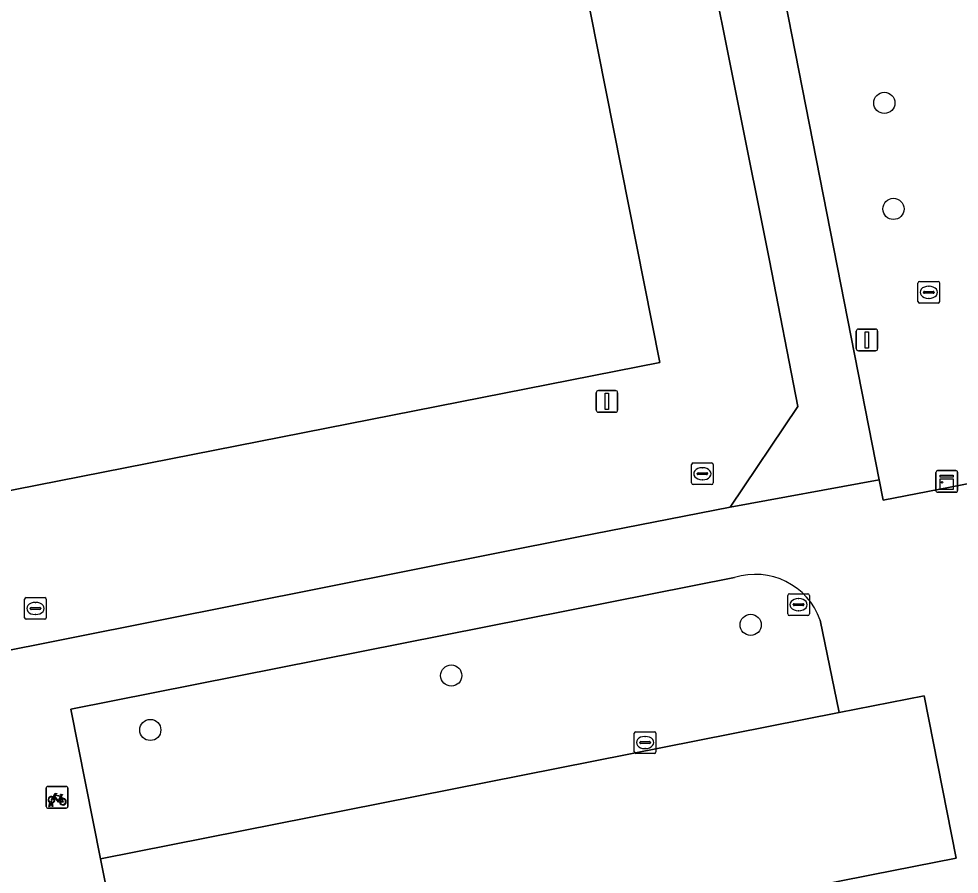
# Model space of a CAD drawing. Extents: x 160203 to 161530, y 379528 to 381797.
# Drawn here: x 160936.51 to 160979.93, y 380349.62 to 380389.1 of the extents above; entities that cross this region are included whole.
import ezdxf

# ---------------------------------------------------------------- set-up
doc = ezdxf.new("R2010")
doc.units = 0
for name, color, linetype in [('IMGEO_Boom', 7, 'Continuous'), ('IMGEO_Fietsenrek', 7, 'Continuous'), ('IMGEO_Groenvoorziening', 7, 'Continuous'), ('IMGEO_Kast', 7, 'Continuous'), ('IMGEO_Lichtmast', 7, 'Continuous'), ('IMGEO_Pand', 7, 'Continuous'), ('IMGEO_Rioolput', 7, 'Continuous'), ('IMGEO_Voetpad_open', 7, 'Continuous')]:
    doc.layers.add(name, color=color, linetype=linetype)

msp = doc.modelspace()

# ---------------------------------------------------------------- linework, layer by layer
at = {"layer": 'IMGEO_Boom'}
for centre in [(160976.472, 380385.224), (160976.893, 380380.33), (160970.3, 380361.132), (160956.476, 380358.792), (160942.582, 380356.281)]:
    msp.add_circle(centre, 0.489, dxfattribs=at)
at = {"layer": 'IMGEO_Fietsenrek'}
for p, q in [((160937.779, 380352.746), (160937.779, 380353.587)), ((160937.779, 380353.587), (160937.779, 380352.746)), ((160937.854, 380353.671), (160938.695, 380353.671)), ((160938.695, 380353.671), (160937.854, 380353.671)), ((160938.779, 380353.596), (160938.779, 380352.755)), ((160938.779, 380352.755), (160938.779, 380353.596)), ((160938.466, 380353.22), (160938.502, 380353.125)), ((160938.704, 380352.671), (160937.863, 380352.671)), ((160937.863, 380352.671), (160938.704, 380352.671)), ((160937.906, 380352.755), (160937.945, 380352.915)), ((160937.94, 380352.755), (160937.906, 380352.755)), ((160937.975, 380352.903), (160937.94, 380352.755)), ((160938.017, 380352.927), (160938.016, 380352.931)), ((160938.058, 380352.755), (160938.024, 380352.897)), ((160938.048, 380352.938), (160938.049, 380352.931)), ((160938.056, 380352.901), (160938.091, 380352.755)), ((160938.091, 380352.755), (160938.058, 380352.755))]:
    msp.add_line(p, q, dxfattribs=at)
for points in [[(160938.113, 380353.145), (160938.061, 380353.055), (160938.021, 380353.03), (160938.022, 380353.077), (160938.077, 380353.171)], [(160938.092, 380353.197), (160938.187, 380353.361), (160938.273, 380353.347), (160938.275, 380353.338), (160938.219, 380353.327), (160938.192, 380353.282), (160938.448, 380353.241)], [(160938.388, 380352.953), (160938.338, 380352.953), (160938.147, 380353.204), (160938.128, 380353.172)], [(160938.435, 380353.216), (160938.178, 380353.257), (160938.161, 380353.228), (160938.328, 380353.008), (160938.435, 380353.216)], [(160938.483, 380353.118), (160938.453, 380353.195), (160938.344, 380352.977), (160938.387, 380352.977)], [(160938.417, 380352.977), (160938.537, 380352.976), (160938.493, 380353.09)], [(160938.513, 380353.097), (160938.568, 380352.952), (160938.418, 380352.952)], [(160938.448, 380353.241), (160938.473, 380353.29), (160938.467, 380353.294), (160938.444, 380353.298), (160938.432, 380353.305), (160938.431, 380353.308), (160938.433, 380353.313), (160938.528, 380353.298), (160938.53, 380353.288), (160938.52, 380353.275), (160938.508, 380353.269), (160938.494, 380353.275), (160938.466, 380353.22)]]:
    msp.add_lwpolyline(points, dxfattribs=at)
for centre, radius, start, end in [((160937.857, 380353.593), 0.0779, 92.4484, 184.2845), ((160937.857, 380353.593), 0.0779, 92.4484, 184.2845), ((160938.701, 380353.593), 0.0779, 2.4484, 94.2845), ((160938.701, 380353.593), 0.0779, 2.4484, 94.2845), ((160938.019, 380353.056), 0.159, 62.6766, 242.1369), ((160938.019, 380353.056), 0.129, 63.3192, 238.903), ((160938.019, 380353.056), 0.129, 283.6043, 43.4302), ((160938.019, 380353.056), 0.159, 283.5766, 46.6042), ((160938.546, 380352.972), 0.159, 113.3408, 178.3217), ((160938.546, 380352.972), 0.159, 187.0065, 105.7708), ((160938.546, 380352.972), 0.129, 113.923, 177.9556), ((160938.546, 380352.972), 0.129, 188.6715, 104.5883), ((160937.857, 380352.749), 0.0779, 182.4484, 274.2845), ((160937.857, 380352.749), 0.0779, 182.4484, 274.2845), ((160937.999, 380352.927), 0.0499, 12.8025, 158.6934), ((160938.019, 380353.056), 0.159, 253.9967, 271.7867), ((160937.999, 380352.927), 0.0174, 12.8025, 163.4502), ((160938.019, 380353.056), 0.129, 253.415, 269.0204), ((160938.701, 380352.749), 0.0779, 272.4484, 4.2845), ((160938.701, 380352.749), 0.0779, 272.4484, 4.2845)]:
    msp.add_arc(centre, radius, start, end, dxfattribs=at)
at = {"layer": 'IMGEO_Groenvoorziening'}
for points in [[(160947.345, 380500), (160946.869, 380502.452), (160944.615, 380512.001), (160902.101, 380503.8), (160879.901, 380499.518), (160834.638, 380490.788), (160834.2, 380490.611), (160833.852, 380490.316), (160833.56, 380489.783), (160833.499, 380489.33), (160863.045, 380342.63), (160874.441, 380344.866), (160898.366, 380349.337), (160907.573, 380354.284), (160962.354, 380365.201), (160969.347, 380366.563), (160972.472, 380371.216), (160971.163, 380377.952), (160966.73, 380400.144), (160956.686, 380451.885)], [(160978.757, 380416.068), (160975.476, 380432.456), (160970.636, 380459.579), (160964.41, 380458.399), (160959.623, 380452.431), (160976.231, 380367.819), (160976.414, 380366.886), (160983.16, 380368.193), (160983.069, 380368.669), (160988.055, 380369.632)], [(160966.11, 380373.245), (160953.284, 380437.896), (160852.978, 380417.957), (160865.398, 380353.411)], [(160953.284, 380437.896), (160966.11, 380373.245), (160865.398, 380353.411), (160852.978, 380417.957)]]:
    msp.add_lwpolyline(points, close=True, dxfattribs=at)
msp.add_lwpolyline([(160969.554, 380363.313), (160938.922, 380357.244), (160940.291, 380350.328), (160974.393, 380357.084), (160973.515, 380361.345)], dxfattribs=at)
msp.add_arc((160970.515, 380360.278), 3.184, 19.5879, 107.5716, dxfattribs=at)
at = {"layer": 'IMGEO_Kast'}
for p, q in [((160978.931, 380368.25), (160979.772, 380368.25)), ((160979.772, 380368.25), (160978.931, 380368.25)), ((160978.856, 380367.325), (160978.856, 380368.166)), ((160978.856, 380368.166), (160978.856, 380367.325)), ((160979.856, 380368.175), (160979.856, 380367.334)), ((160979.856, 380367.334), (160979.856, 380368.175)), ((160979.781, 380367.25), (160978.94, 380367.25)), ((160978.94, 380367.25), (160979.781, 380367.25))]:
    msp.add_line(p, q, dxfattribs=at)
for points in [[(160979.051, 380368.04), (160979.651, 380368.04), (160979.651, 380367.955), (160979.051, 380367.955), (160979.051, 380368.04)], [(160979.051, 380367.865), (160979.651, 380367.865), (160979.651, 380367.376), (160979.051, 380367.376), (160979.051, 380367.865)]]:
    msp.add_lwpolyline(points, dxfattribs=at)
msp.add_circle((160979.135, 380367.714), 0.0377, dxfattribs=at)
for centre, start, end in [((160978.934, 380368.172), 92.4484, 184.2845), ((160978.934, 380368.172), 92.4484, 184.2845), ((160979.778, 380368.172), 2.4484, 94.2845), ((160979.778, 380368.172), 2.4484, 94.2845), ((160978.934, 380367.328), 182.4484, 274.2845), ((160978.934, 380367.328), 182.4484, 274.2845), ((160979.778, 380367.328), 272.4484, 4.2845), ((160979.778, 380367.328), 272.4484, 4.2845)]:
    msp.add_arc(centre, 0.0779, start, end, dxfattribs=at)
at = {"layer": 'IMGEO_Lichtmast'}
for p, q in [((160975.273, 380374.785), (160976.063, 380374.785)), ((160976.063, 380374.785), (160975.273, 380374.785)), ((160975.173, 380373.885), (160975.173, 380374.685)), ((160975.173, 380374.685), (160975.173, 380373.885)), ((160976.163, 380374.685), (160976.163, 380373.885)), ((160976.163, 380373.885), (160976.163, 380374.685)), ((160976.063, 380373.785), (160975.273, 380373.785)), ((160975.273, 380373.785), (160976.063, 380373.785)), ((160963.169, 380371.044), (160963.169, 380371.844)), ((160963.169, 380371.844), (160963.169, 380371.044)), ((160963.269, 380371.944), (160964.059, 380371.944)), ((160964.059, 380371.944), (160963.269, 380371.944)), ((160964.159, 380371.844), (160964.159, 380371.044)), ((160964.159, 380371.044), (160964.159, 380371.844)), ((160964.059, 380370.944), (160963.269, 380370.944)), ((160963.269, 380370.944), (160964.059, 380370.944))]:
    msp.add_line(p, q, dxfattribs=at)
for points in [[(160975.593, 380374.66), (160975.743, 380374.66), (160975.743, 380373.91), (160975.593, 380373.91), (160975.593, 380374.66)], [(160963.589, 380371.819), (160963.739, 380371.819), (160963.739, 380371.069), (160963.589, 380371.069), (160963.589, 380371.819)]]:
    msp.add_lwpolyline(points, dxfattribs=at)
for centre, start, end in [((160975.273, 380374.685), 90, 180), ((160975.273, 380374.685), 90, 180), ((160976.063, 380374.685), 0, 90), ((160976.063, 380374.685), 360, 90), ((160975.273, 380373.885), 180, 270), ((160975.273, 380373.885), 180, 270), ((160976.063, 380373.885), 270, 0), ((160976.063, 380373.885), 270, 0), ((160963.269, 380371.844), 90, 180), ((160963.269, 380371.844), 90, 180), ((160964.059, 380371.844), 0, 90), ((160964.059, 380371.844), 360, 90), ((160963.269, 380371.044), 180, 270), ((160963.269, 380371.044), 180, 270), ((160964.059, 380371.044), 270, 0), ((160964.059, 380371.044), 270, 0)]:
    msp.add_arc(centre, 0.1, start, end, dxfattribs=at)
at = {"layer": 'IMGEO_Pand'}
msp.add_lwpolyline([(160940.291, 380350.328), (160941.775, 380342.832), (160975.878, 380349.588), (160979.789, 380350.363), (160978.303, 380357.859), (160974.393, 380357.084)], close=True, dxfattribs=at)
at = {"layer": 'IMGEO_Rioolput'}
for p, q in [((160978.025, 380376.056), (160978.025, 380376.908)), ((160978.1, 380376.982), (160978.952, 380376.982)), ((160979.026, 380376.908), (160979.026, 380376.056)), ((160978.284, 380376.476), (160978.284, 380376.488)), ((160978.327, 380376.525), (160978.725, 380376.525)), ((160978.513, 380376.762), (160978.538, 380376.762)), ((160978.768, 380376.488), (160978.768, 380376.476)), ((160978.722, 380376.439), (160978.324, 380376.439)), ((160978.536, 380376.202), (160978.511, 380376.202)), ((160978.952, 380375.982), (160978.1, 380375.982)), ((160967.571, 380367.681), (160967.571, 380368.533)), ((160967.646, 380368.607), (160968.498, 380368.607)), ((160968.059, 380368.387), (160968.084, 380368.387)), ((160968.572, 380368.533), (160968.572, 380367.681)), ((160967.83, 380368.101), (160967.83, 380368.113)), ((160968.268, 380368.064), (160967.87, 380368.064)), ((160967.873, 380368.15), (160968.271, 380368.15)), ((160968.082, 380367.827), (160968.057, 380367.827)), ((160968.314, 380368.113), (160968.314, 380368.101)), ((160968.498, 380367.607), (160967.646, 380367.607)), ((160936.781, 380361.463), (160936.781, 380362.315)), ((160936.856, 380362.389), (160937.708, 380362.389)), ((160937.269, 380362.169), (160937.294, 380362.169)), ((160937.782, 380362.315), (160937.782, 380361.463)), ((160972.011, 380361.638), (160972.011, 380362.49)), ((160972.086, 380362.564), (160972.938, 380362.564)), ((160972.499, 380362.344), (160972.524, 380362.344)), ((160973.012, 380362.49), (160973.012, 380361.638)), ((160937.04, 380361.883), (160937.04, 380361.895)), ((160937.478, 380361.846), (160937.08, 380361.846)), ((160937.083, 380361.932), (160937.481, 380361.932)), ((160937.524, 380361.895), (160937.524, 380361.883)), ((160972.27, 380362.058), (160972.27, 380362.07)), ((160972.708, 380362.021), (160972.31, 380362.021)), ((160972.313, 380362.107), (160972.711, 380362.107)), ((160972.522, 380361.784), (160972.497, 380361.784)), ((160972.754, 380362.07), (160972.754, 380362.058)), ((160937.708, 380361.389), (160936.856, 380361.389)), ((160937.292, 380361.609), (160937.267, 380361.609)), ((160972.938, 380361.564), (160972.086, 380361.564)), ((160964.927, 380355.273), (160964.927, 380356.125)), ((160965.002, 380356.199), (160965.854, 380356.199)), ((160965.928, 380356.125), (160965.928, 380355.273)), ((160965.186, 380355.693), (160965.186, 380355.705)), ((160965.624, 380355.656), (160965.226, 380355.656)), ((160965.229, 380355.742), (160965.627, 380355.742)), ((160965.415, 380355.979), (160965.44, 380355.979)), ((160965.67, 380355.705), (160965.67, 380355.693)), ((160965.854, 380355.199), (160965.002, 380355.199)), ((160965.438, 380355.419), (160965.413, 380355.419))]:
    msp.add_line(p, q, dxfattribs=at)
for points in [[(160978.025, 380376.056), (160978.025, 380376.908)], [(160978.1, 380376.982), (160978.952, 380376.982)], [(160979.026, 380376.908), (160979.026, 380376.056)], [(160978.952, 380375.982), (160978.1, 380375.982)], [(160967.571, 380367.681), (160967.571, 380368.533)], [(160967.646, 380368.607), (160968.498, 380368.607)], [(160968.572, 380368.533), (160968.572, 380367.681)], [(160968.498, 380367.607), (160967.646, 380367.607)], [(160936.781, 380361.463), (160936.781, 380362.315)], [(160936.856, 380362.389), (160937.708, 380362.389)], [(160937.782, 380362.315), (160937.782, 380361.463)], [(160972.011, 380361.638), (160972.011, 380362.49)], [(160972.086, 380362.564), (160972.938, 380362.564)], [(160973.012, 380362.49), (160973.012, 380361.638)], [(160937.708, 380361.389), (160936.856, 380361.389)], [(160972.938, 380361.564), (160972.086, 380361.564)], [(160964.927, 380355.273), (160964.927, 380356.125)], [(160965.002, 380356.199), (160965.854, 380356.199)], [(160965.928, 380356.125), (160965.928, 380355.273)], [(160965.854, 380355.199), (160965.002, 380355.199)]]:
    msp.add_lwpolyline(points, dxfattribs=at)
for centre, radius, start, end in [((160978.102, 380376.906), 0.0765, 91.552, 178.448), ((160978.102, 380376.906), 0.0765, 91.552, 178.448), ((160978.95, 380376.906), 0.0765, 1.552, 88.448), ((160978.95, 380376.906), 0.0765, 1.552, 88.448), ((160978.324, 380376.485), 0.0403, 85.8775, 175.7526), ((160978.321, 380376.475), 0.0366, 178.938, 274.7102), ((160978.725, 380376.482), 0.043, 264.8664, 352.4533), ((160978.729, 380376.487), 0.0386, 1.7309, 96.639), ((160978.102, 380376.058), 0.0765, 181.552, 268.448), ((160978.102, 380376.058), 0.0765, 181.552, 268.448), ((160978.95, 380376.058), 0.0765, 271.552, 358.448), ((160978.95, 380376.058), 0.0765, 271.552, 358.448), ((160967.648, 380368.531), 0.0765, 91.552, 178.448), ((160967.648, 380368.531), 0.0765, 91.552, 178.448), ((160968.496, 380368.531), 0.0765, 1.552, 88.448), ((160968.496, 380368.531), 0.0765, 1.552, 88.448), ((160967.87, 380368.11), 0.0403, 85.8775, 175.7526), ((160967.867, 380368.1), 0.0366, 178.938, 274.7102), ((160968.271, 380368.107), 0.043, 264.8664, 352.4533), ((160968.275, 380368.112), 0.0386, 1.7309, 96.639), ((160967.648, 380367.683), 0.0765, 181.552, 268.448), ((160967.648, 380367.683), 0.0765, 181.552, 268.448), ((160968.496, 380367.683), 0.0765, 271.552, 358.448), ((160968.496, 380367.683), 0.0765, 271.552, 358.448), ((160936.858, 380362.313), 0.0765, 91.552, 178.448), ((160936.858, 380362.313), 0.0765, 91.552, 178.448), ((160937.706, 380362.313), 0.0765, 1.552, 88.448), ((160937.706, 380362.313), 0.0765, 1.552, 88.448), ((160972.088, 380362.488), 0.0765, 91.552, 178.448), ((160972.088, 380362.488), 0.0765, 91.552, 178.448), ((160972.936, 380362.488), 0.0765, 1.552, 88.448), ((160972.936, 380362.488), 0.0765, 1.552, 88.448), ((160937.08, 380361.892), 0.0403, 85.8775, 175.7526), ((160937.077, 380361.882), 0.0366, 178.938, 274.7102), ((160937.481, 380361.889), 0.043, 264.8664, 352.4533), ((160937.485, 380361.894), 0.0386, 1.7309, 96.639), ((160972.31, 380362.067), 0.0403, 85.8775, 175.7526), ((160972.307, 380362.057), 0.0366, 178.938, 274.7102), ((160972.711, 380362.064), 0.043, 264.8664, 352.4533), ((160972.715, 380362.069), 0.0386, 1.7309, 96.639), ((160936.858, 380361.465), 0.0765, 181.552, 268.448), ((160936.858, 380361.465), 0.0765, 181.552, 268.448), ((160937.706, 380361.465), 0.0765, 271.552, 358.448), ((160937.706, 380361.465), 0.0765, 271.552, 358.448), ((160972.088, 380361.64), 0.0765, 181.552, 268.448), ((160972.088, 380361.64), 0.0765, 181.552, 268.448), ((160972.936, 380361.64), 0.0765, 271.552, 358.448), ((160972.936, 380361.64), 0.0765, 271.552, 358.448), ((160965.004, 380356.123), 0.0765, 91.552, 178.448), ((160965.004, 380356.123), 0.0765, 91.552, 178.448), ((160965.852, 380356.123), 0.0765, 1.552, 88.448), ((160965.852, 380356.123), 0.0765, 1.552, 88.448), ((160965.226, 380355.702), 0.0403, 85.8775, 175.7526), ((160965.223, 380355.692), 0.0366, 178.938, 274.7102), ((160965.627, 380355.699), 0.043, 264.8664, 352.4533), ((160965.631, 380355.704), 0.0386, 1.7309, 96.639), ((160965.004, 380355.275), 0.0765, 181.552, 268.448), ((160965.004, 380355.275), 0.0765, 181.552, 268.448), ((160965.852, 380355.275), 0.0765, 271.552, 358.448), ((160965.852, 380355.275), 0.0765, 271.552, 358.448)]:
    msp.add_arc(centre, radius, start, end, dxfattribs=at)
for centre, major_axis, ratio, start_param, end_param in [((160978.512, 380376.482), (-0.387, 0.002), 0.722429, 4.712389, 7.853982), ((160978.537, 380376.482), (-0.39, 0.002), 0.717154, 1.570796, 4.712389), ((160968.058, 380368.107), (-0.387, 0.002), 0.722429, 4.712389, 7.853982), ((160968.083, 380368.107), (-0.39, 0.002), 0.717154, 1.570796, 4.712389), ((160937.268, 380361.889), (-0.387, 0.002), 0.722429, 4.712389, 7.853982), ((160937.293, 380361.889), (-0.39, 0.002), 0.717154, 1.570796, 4.712389), ((160972.498, 380362.064), (-0.387, 0.002), 0.722429, 4.712389, 7.853982), ((160972.523, 380362.064), (-0.39, 0.002), 0.717154, 1.570796, 4.712389), ((160965.414, 380355.699), (-0.387, 0.002), 0.722429, 4.712389, 7.853982), ((160965.439, 380355.699), (-0.39, 0.002), 0.717154, 1.570796, 4.712389)]:
    msp.add_ellipse(centre, major_axis=major_axis, ratio=ratio, start_param=start_param, end_param=end_param, dxfattribs=at)
at = {"layer": 'IMGEO_Voetpad_open'}
msp.add_lwpolyline([(160959.623, 380452.431), (160956.686, 380451.885), (160966.73, 380400.144), (160971.163, 380377.952), (160972.472, 380371.216), (160969.347, 380366.563), (160976.231, 380367.819)], close=True, dxfattribs=at)
for points in [[(160898.548, 380326.947), (160983.227, 380343.654), (160986.845, 380344.353), (160986.786, 380344.652), (160988.105, 380344.908), (160985.605, 380357.762), (160985.441, 380358.543), (160983.569, 380368.258), (160983.16, 380368.193), (160976.414, 380366.886), (160976.231, 380367.819), (160969.347, 380366.563), (160962.354, 380365.201), (160907.573, 380354.284)], [(160941.775, 380342.832), (160940.291, 380350.328), (160938.922, 380357.244), (160969.554, 380363.313)], [(160973.515, 380361.345), (160974.393, 380357.084), (160978.303, 380357.859), (160979.789, 380350.363), (160975.878, 380349.588), (160941.775, 380342.832)]]:
    msp.add_lwpolyline(points, dxfattribs=at)
msp.add_arc((160970.515, 380360.278), 3.184, 19.5879, 107.5716, dxfattribs=at)

doc.saveas('drawing.dxf')
